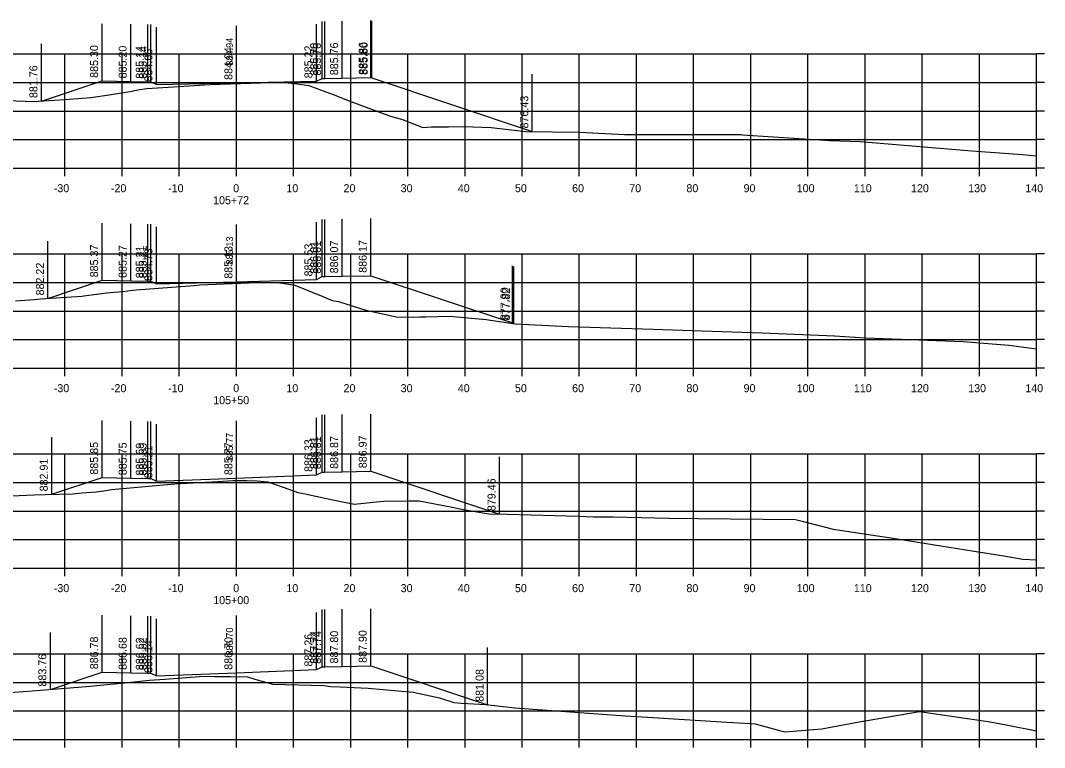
# Model space of a CAD drawing. Extents: x 1098669 to 1198896, y 698679 to 704410.
# Drawn here: x 1112271.4 to 1112450.6, y 701788.9 to 701916.1 of the extents above; entities that cross this region are included whole.
import ezdxf

# ---------------------------------------------------------------- set-up
doc = ezdxf.new("R2010")
doc.units = 0
for name, color, linetype in [('59', 7, 'Continuous'), ('Proposed Surface', 7, 'Continuous'), ('R_Axis', 7, 'Continuous'), ('R_Axis Annot', 7, 'Continuous'), ('R_Fin Surface', 7, 'Continuous'), ('R_Grid', 7, 'Continuous'), ('R_Xsect Elev', 7, 'Continuous')]:
    doc.layers.add(name, color=color, linetype=linetype)

msp = doc.modelspace()

# ---------------------------------------------------------------- linework, layer by layer
at = {"layer": 'Proposed Surface'}
for points in [[(1112268.88, 701902.1), (1112273.92, 701901.95), (1112274.56, 701901.99), (1112277.3, 701902.16), (1112279.24, 701902.3), (1112283.7, 701902.61), (1112286.89, 701903.08), (1112289.4, 701903.49), (1112290.91, 701903.75), (1112291.35, 701903.89), (1112291.92, 701903.97), (1112293.51, 701904.19), (1112297.22, 701904.43), (1112304.54, 701904.94), (1112309.92, 701905.09), (1112315.12, 701905.28), (1112316.52, 701905.27), (1112317.72, 701905.26), (1112319.81, 701905.04), (1112321.84, 701904.76), (1112326.59, 701902.99), (1112328.74, 701902.14), (1112335.98, 701899.44), (1112336.96, 701899.13), (1112338.05, 701898.82), (1112341.81, 701897.4), (1112343.3, 701897.53), (1112346.29, 701897.5), (1112348.92, 701897.54), (1112353.76, 701897.38), (1112359.81, 701896.71), (1112369.22, 701896.58), (1112377.1, 701896.17), (1112396.31, 701896.17), (1112397.49, 701896.14), (1112397.76, 701896.12), (1112413.01, 701895.13), (1112418.34, 701894.93), (1112437.88, 701893.29), (1112446.73, 701892.67), (1112449.18, 701892.4)], [(1112270.55, 701867.06), (1112273.81, 701867.31), (1112274.92, 701867.4), (1112281.27, 701867.81), (1112282.12, 701867.86), (1112282.51, 701867.9), (1112286.47, 701868.42), (1112288.54, 701868.6), (1112289.31, 701868.69), (1112291.08, 701868.92), (1112291.62, 701869), (1112301.77, 701869.73), (1112302.8, 701869.82), (1112312.77, 701870.25), (1112313.1, 701870.27), (1112315.77, 701870.27), (1112316.34, 701870.27), (1112316.41, 701870.26), (1112319.38, 701869.77), (1112324.3, 701867.81), (1112325.96, 701867.11), (1112327.04, 701866.92), (1112331.83, 701865.39), (1112334.8, 701864.8), (1112337.11, 701864.24), (1112340.21, 701864.17), (1112341.2, 701864.23), (1112342.35, 701864.27), (1112346.47, 701864.37), (1112352.91, 701863.77), (1112357.97, 701863.05), (1112367.31, 701862.57), (1112382.13, 701862.1), (1112390.65, 701861.77), (1112401.15, 701861.43), (1112413.82, 701860.92), (1112419.26, 701860.57), (1112436.34, 701859.95), (1112444.31, 701859.3), (1112449.18, 701858.65)], [(1112267.17, 701832.8), (1112273.82, 701833.12), (1112275.74, 701833.15), (1112280.57, 701833.27), (1112282.13, 701833.43), (1112284.64, 701833.63), (1112285.98, 701833.82), (1112287.35, 701834.01), (1112293.83, 701834.6), (1112298.43, 701835.01), (1112305.92, 701835.41), (1112308.56, 701835.59), (1112310.46, 701835.62), (1112311.05, 701835.63), (1112312.83, 701835.52), (1112314.7, 701835.36), (1112318.38, 701834.09), (1112319.93, 701833.49), (1112321.2, 701833.24), (1112324.94, 701832.45), (1112327.73, 701831.89), (1112329.83, 701831.46), (1112333.1, 701831.8), (1112334.93, 701831.96), (1112339.39, 701832.02), (1112341.14, 701832.03), (1112346.65, 701831.01), (1112347.83, 701830.76), (1112348.59, 701830.58), (1112353.37, 701829.78), (1112356.61, 701829.68), (1112369.01, 701829.37), (1112371.67, 701829.22), (1112375.17, 701829.22), (1112384.84, 701828.99), (1112389.98, 701828.93), (1112407, 701828.75), (1112408.42, 701828.45), (1112413.62, 701827.08), (1112423.67, 701825.55), (1112438.28, 701823.21), (1112443.47, 701822.4), (1112446.81, 701821.85), (1112449.18, 701821.74)], [(1112263.95, 701798.09), (1112273.46, 701798.77), (1112282.92, 701799.54), (1112290.16, 701800.26), (1112294, 701800.66), (1112296.64, 701800.82), (1112303.49, 701801.33), (1112305.36, 701801.31), (1112306.05, 701801.3), (1112308.12, 701801.29), (1112311.14, 701801.24), (1112312.43, 701800.81), (1112315.58, 701799.95), (1112324.46, 701799.7), (1112325.63, 701799.56), (1112327.31, 701799.5), (1112332.24, 701799.23), (1112340.12, 701798.58), (1112344.7, 701797.55), (1112347.2, 701796.75), (1112348.58, 701796.61), (1112352.83, 701796.38), (1112357.88, 701795.84), (1112377.28, 701794.42), (1112381.09, 701794.18), (1112395, 701793.32), (1112398.14, 701793.12), (1112399.97, 701793.01), (1112404.44, 701791.77), (1112405.14, 701791.59), (1112406.61, 701791.74), (1112411.6, 701792.14), (1112417.51, 701793.27), (1112428.69, 701795.19), (1112440.74, 701793.43), (1112443.88, 701792.84), (1112449.18, 701791.78)]]:
    msp.add_lwpolyline(points, dxfattribs=at)
at = {"layer": 'R_Axis'}
for p, q in [((1112449.18, 701890.26), (1112449.18, 701910.26)), ((1112450.58, 701910.26), (1112449.18, 701910.26)), ((1112450.58, 701905.26), (1112449.18, 701905.26)), ((1112450.58, 701900.26), (1112449.18, 701900.26)), ((1112450.58, 701895.26), (1112449.18, 701895.26)), ((1112169.18, 701890.26), (1112449.18, 701890.26)), ((1112279.18, 701888.86), (1112279.18, 701890.26)), ((1112289.18, 701888.86), (1112289.18, 701890.26)), ((1112299.18, 701888.86), (1112299.18, 701890.26)), ((1112309.18, 701888.86), (1112309.18, 701890.26)), ((1112319.18, 701888.86), (1112319.18, 701890.26)), ((1112329.18, 701888.86), (1112329.18, 701890.26)), ((1112339.18, 701888.86), (1112339.18, 701890.26)), ((1112349.18, 701888.86), (1112349.18, 701890.26)), ((1112359.18, 701888.86), (1112359.18, 701890.26)), ((1112369.18, 701888.86), (1112369.18, 701890.26)), ((1112379.18, 701888.86), (1112379.18, 701890.26)), ((1112389.18, 701888.86), (1112389.18, 701890.26)), ((1112399.18, 701888.86), (1112399.18, 701890.26)), ((1112409.18, 701888.86), (1112409.18, 701890.26)), ((1112419.18, 701888.86), (1112419.18, 701890.26)), ((1112429.18, 701888.86), (1112429.18, 701890.26)), ((1112439.18, 701888.86), (1112439.18, 701890.26)), ((1112449.18, 701888.86), (1112449.18, 701890.26)), ((1112450.58, 701890.26), (1112449.18, 701890.26)), ((1112449.18, 701855.26), (1112449.18, 701875.26)), ((1112450.58, 701875.26), (1112449.18, 701875.26)), ((1112450.58, 701870.26), (1112449.18, 701870.26)), ((1112450.58, 701865.26), (1112449.18, 701865.26)), ((1112450.58, 701860.26), (1112449.18, 701860.26)), ((1112169.18, 701855.26), (1112449.18, 701855.26)), ((1112279.18, 701853.86), (1112279.18, 701855.26)), ((1112289.18, 701853.86), (1112289.18, 701855.26)), ((1112299.18, 701853.86), (1112299.18, 701855.26)), ((1112309.18, 701853.86), (1112309.18, 701855.26)), ((1112319.18, 701853.86), (1112319.18, 701855.26)), ((1112329.18, 701853.86), (1112329.18, 701855.26)), ((1112339.18, 701853.86), (1112339.18, 701855.26)), ((1112349.18, 701853.86), (1112349.18, 701855.26)), ((1112359.18, 701853.86), (1112359.18, 701855.26)), ((1112369.18, 701853.86), (1112369.18, 701855.26)), ((1112379.18, 701853.86), (1112379.18, 701855.26)), ((1112389.18, 701853.86), (1112389.18, 701855.26)), ((1112399.18, 701853.86), (1112399.18, 701855.26)), ((1112409.18, 701853.86), (1112409.18, 701855.26)), ((1112419.18, 701853.86), (1112419.18, 701855.26)), ((1112429.18, 701853.86), (1112429.18, 701855.26)), ((1112439.18, 701853.86), (1112439.18, 701855.26)), ((1112449.18, 701853.86), (1112449.18, 701855.26)), ((1112450.58, 701855.26), (1112449.18, 701855.26)), ((1112449.18, 701820.26), (1112449.18, 701840.26)), ((1112450.58, 701840.26), (1112449.18, 701840.26)), ((1112450.58, 701835.26), (1112449.18, 701835.26)), ((1112450.58, 701830.26), (1112449.18, 701830.26)), ((1112450.58, 701825.26), (1112449.18, 701825.26)), ((1112169.18, 701820.26), (1112449.18, 701820.26)), ((1112279.18, 701818.86), (1112279.18, 701820.26)), ((1112289.18, 701818.86), (1112289.18, 701820.26)), ((1112299.18, 701818.86), (1112299.18, 701820.26)), ((1112309.18, 701818.86), (1112309.18, 701820.26)), ((1112319.18, 701818.86), (1112319.18, 701820.26)), ((1112329.18, 701818.86), (1112329.18, 701820.26)), ((1112339.18, 701818.86), (1112339.18, 701820.26)), ((1112349.18, 701818.86), (1112349.18, 701820.26)), ((1112359.18, 701818.86), (1112359.18, 701820.26)), ((1112369.18, 701818.86), (1112369.18, 701820.26)), ((1112379.18, 701818.86), (1112379.18, 701820.26)), ((1112389.18, 701818.86), (1112389.18, 701820.26)), ((1112399.18, 701818.86), (1112399.18, 701820.26)), ((1112409.18, 701818.86), (1112409.18, 701820.26)), ((1112419.18, 701818.86), (1112419.18, 701820.26)), ((1112429.18, 701818.86), (1112429.18, 701820.26)), ((1112439.18, 701818.86), (1112439.18, 701820.26)), ((1112449.18, 701818.86), (1112449.18, 701820.26)), ((1112450.58, 701820.26), (1112449.18, 701820.26)), ((1112449.18, 701790.26), (1112449.18, 701805.26)), ((1112450.58, 701805.26), (1112449.18, 701805.26)), ((1112450.58, 701800.26), (1112449.18, 701800.26)), ((1112450.58, 701795.26), (1112449.18, 701795.26)), ((1112169.18, 701790.26), (1112449.18, 701790.26)), ((1112279.18, 701788.86), (1112279.18, 701790.26)), ((1112289.18, 701788.86), (1112289.18, 701790.26)), ((1112299.18, 701788.86), (1112299.18, 701790.26)), ((1112309.18, 701788.86), (1112309.18, 701790.26)), ((1112319.18, 701788.86), (1112319.18, 701790.26)), ((1112329.18, 701788.86), (1112329.18, 701790.26)), ((1112339.18, 701788.86), (1112339.18, 701790.26)), ((1112349.18, 701788.86), (1112349.18, 701790.26)), ((1112359.18, 701788.86), (1112359.18, 701790.26)), ((1112369.18, 701788.86), (1112369.18, 701790.26)), ((1112379.18, 701788.86), (1112379.18, 701790.26)), ((1112389.18, 701788.86), (1112389.18, 701790.26)), ((1112399.18, 701788.86), (1112399.18, 701790.26)), ((1112409.18, 701788.86), (1112409.18, 701790.26)), ((1112419.18, 701788.86), (1112419.18, 701790.26)), ((1112429.18, 701788.86), (1112429.18, 701790.26)), ((1112439.18, 701788.86), (1112439.18, 701790.26)), ((1112449.18, 701788.86), (1112449.18, 701790.26)), ((1112450.58, 701790.26), (1112449.18, 701790.26))]:
    msp.add_line(p, q, dxfattribs=at)
at = {"layer": 'R_Fin Surface'}
for points in [[(1112275.06, 701902.02), (1112285.68, 701905.56), (1112290.68, 701905.46), (1112293.68, 701905.4), (1112294.18, 701905.4), (1112295.18, 701904.92), (1112309.18, 701905.2), (1112323.18, 701905.48), (1112324.18, 701905.96), (1112324.68, 701905.96), (1112327.68, 701906.02), (1112332.68, 701906.12), (1112332.85, 701906.06), (1112360.95, 701896.7)], [(1112276.21, 701867.48), (1112285.68, 701870.64), (1112290.68, 701870.54), (1112293.68, 701870.48), (1112294.18, 701870.48), (1112295.18, 701870), (1112309.18, 701870.4), (1112323.18, 701870.8), (1112324.18, 701871.28), (1112324.68, 701871.28), (1112327.68, 701871.34), (1112332.68, 701871.44), (1112357.49, 701863.17), (1112357.74, 701863.08)], [(1112276.87, 701833.18), (1112285.68, 701836.11), (1112290.68, 701836.01), (1112293.68, 701835.95), (1112294.18, 701835.95), (1112295.18, 701835.47), (1112309.18, 701836.03), (1112323.18, 701836.59), (1112324.18, 701837.07), (1112324.68, 701837.07), (1112327.68, 701837.13), (1112332.68, 701837.23), (1112355.22, 701829.72)], [(1112276.62, 701799.02), (1112285.68, 701802.04), (1112290.68, 701801.94), (1112293.68, 701801.88), (1112294.18, 701801.88), (1112295.18, 701801.4), (1112309.18, 701801.96), (1112323.18, 701802.52), (1112324.18, 701803), (1112324.68, 701803), (1112327.68, 701803.06), (1112332.68, 701803.16), (1112353.13, 701796.35)]]:
    msp.add_lwpolyline(points, dxfattribs=at)
at = {"layer": 'R_Grid'}
for p, q in [((1112169.18, 701910.26), (1112449.18, 701910.26)), ((1112279.18, 701890.26), (1112279.18, 701910.26)), ((1112289.18, 701890.26), (1112289.18, 701910.26)), ((1112299.18, 701890.26), (1112299.18, 701910.26)), ((1112309.18, 701890.26), (1112309.18, 701910.26)), ((1112319.18, 701890.26), (1112319.18, 701910.26)), ((1112329.18, 701890.26), (1112329.18, 701910.26)), ((1112339.18, 701890.26), (1112339.18, 701910.26)), ((1112349.18, 701890.26), (1112349.18, 701910.26)), ((1112359.18, 701890.26), (1112359.18, 701910.26)), ((1112369.18, 701890.26), (1112369.18, 701910.26)), ((1112379.18, 701890.26), (1112379.18, 701910.26)), ((1112389.18, 701890.26), (1112389.18, 701910.26)), ((1112399.18, 701890.26), (1112399.18, 701910.26)), ((1112409.18, 701890.26), (1112409.18, 701910.26)), ((1112419.18, 701890.26), (1112419.18, 701910.26)), ((1112429.18, 701890.26), (1112429.18, 701910.26)), ((1112439.18, 701890.26), (1112439.18, 701910.26)), ((1112449.18, 701890.26), (1112449.18, 701910.26)), ((1112169.18, 701905.26), (1112449.18, 701905.26)), ((1112169.18, 701900.26), (1112449.18, 701900.26)), ((1112169.18, 701895.26), (1112449.18, 701895.26)), ((1112169.18, 701890.26), (1112449.18, 701890.26)), ((1112169.18, 701875.26), (1112449.18, 701875.26)), ((1112279.18, 701855.26), (1112279.18, 701875.26)), ((1112289.18, 701855.26), (1112289.18, 701875.26)), ((1112299.18, 701855.26), (1112299.18, 701875.26)), ((1112309.18, 701855.26), (1112309.18, 701875.26)), ((1112319.18, 701855.26), (1112319.18, 701875.26)), ((1112329.18, 701855.26), (1112329.18, 701875.26)), ((1112339.18, 701855.26), (1112339.18, 701875.26)), ((1112349.18, 701855.26), (1112349.18, 701875.26)), ((1112359.18, 701855.26), (1112359.18, 701875.26)), ((1112369.18, 701855.26), (1112369.18, 701875.26)), ((1112379.18, 701855.26), (1112379.18, 701875.26)), ((1112389.18, 701855.26), (1112389.18, 701875.26)), ((1112399.18, 701855.26), (1112399.18, 701875.26)), ((1112409.18, 701855.26), (1112409.18, 701875.26)), ((1112419.18, 701855.26), (1112419.18, 701875.26)), ((1112429.18, 701855.26), (1112429.18, 701875.26)), ((1112439.18, 701855.26), (1112439.18, 701875.26)), ((1112449.18, 701855.26), (1112449.18, 701875.26)), ((1112169.18, 701870.26), (1112449.18, 701870.26)), ((1112169.18, 701865.26), (1112449.18, 701865.26)), ((1112169.18, 701860.26), (1112449.18, 701860.26)), ((1112169.18, 701855.26), (1112449.18, 701855.26)), ((1112169.18, 701840.26), (1112449.18, 701840.26)), ((1112279.18, 701820.26), (1112279.18, 701840.26)), ((1112289.18, 701820.26), (1112289.18, 701840.26)), ((1112299.18, 701820.26), (1112299.18, 701840.26)), ((1112309.18, 701820.26), (1112309.18, 701840.26)), ((1112319.18, 701820.26), (1112319.18, 701840.26)), ((1112329.18, 701820.26), (1112329.18, 701840.26)), ((1112339.18, 701820.26), (1112339.18, 701840.26)), ((1112349.18, 701820.26), (1112349.18, 701840.26)), ((1112359.18, 701820.26), (1112359.18, 701840.26)), ((1112369.18, 701820.26), (1112369.18, 701840.26)), ((1112379.18, 701820.26), (1112379.18, 701840.26)), ((1112389.18, 701820.26), (1112389.18, 701840.26)), ((1112399.18, 701820.26), (1112399.18, 701840.26)), ((1112409.18, 701820.26), (1112409.18, 701840.26)), ((1112419.18, 701820.26), (1112419.18, 701840.26)), ((1112429.18, 701820.26), (1112429.18, 701840.26)), ((1112439.18, 701820.26), (1112439.18, 701840.26)), ((1112449.18, 701820.26), (1112449.18, 701840.26)), ((1112169.18, 701835.26), (1112449.18, 701835.26)), ((1112169.18, 701830.26), (1112449.18, 701830.26)), ((1112169.18, 701825.26), (1112449.18, 701825.26)), ((1112169.18, 701820.26), (1112449.18, 701820.26)), ((1112169.18, 701805.26), (1112449.18, 701805.26)), ((1112279.18, 701790.26), (1112279.18, 701805.26)), ((1112289.18, 701790.26), (1112289.18, 701805.26)), ((1112299.18, 701790.26), (1112299.18, 701805.26)), ((1112309.18, 701790.26), (1112309.18, 701805.26)), ((1112319.18, 701790.26), (1112319.18, 701805.26)), ((1112329.18, 701790.26), (1112329.18, 701805.26)), ((1112339.18, 701790.26), (1112339.18, 701805.26)), ((1112349.18, 701790.26), (1112349.18, 701805.26)), ((1112359.18, 701790.26), (1112359.18, 701805.26)), ((1112369.18, 701790.26), (1112369.18, 701805.26)), ((1112379.18, 701790.26), (1112379.18, 701805.26)), ((1112389.18, 701790.26), (1112389.18, 701805.26)), ((1112399.18, 701790.26), (1112399.18, 701805.26)), ((1112409.18, 701790.26), (1112409.18, 701805.26)), ((1112419.18, 701790.26), (1112419.18, 701805.26)), ((1112429.18, 701790.26), (1112429.18, 701805.26)), ((1112439.18, 701790.26), (1112439.18, 701805.26)), ((1112449.18, 701790.26), (1112449.18, 701805.26)), ((1112169.18, 701800.26), (1112449.18, 701800.26)), ((1112169.18, 701795.26), (1112449.18, 701795.26)), ((1112169.18, 701790.26), (1112449.18, 701790.26))]:
    msp.add_line(p, q, dxfattribs=at)
at = {"layer": 'R_Xsect Elev'}
for p, q in [((1112285.68, 701905.56), (1112285.68, 701915.56)), ((1112290.68, 701905.46), (1112290.68, 701915.46)), ((1112293.68, 701905.4), (1112293.68, 701915.4)), ((1112294.18, 701905.4), (1112294.18, 701915.4)), ((1112295.18, 701904.92), (1112295.18, 701914.92)), ((1112309.18, 701905.2), (1112309.18, 701915.2)), ((1112309.18, 701905.2), (1112309.18, 701915.2)), ((1112323.18, 701905.48), (1112323.18, 701915.48)), ((1112324.18, 701905.96), (1112324.18, 701915.96)), ((1112324.68, 701905.96), (1112324.68, 701915.96)), ((1112327.68, 701906.02), (1112327.68, 701916.02)), ((1112332.68, 701906.12), (1112332.68, 701916.12)), ((1112332.85, 701906.06), (1112332.85, 701916.06)), ((1112275.06, 701902.02), (1112275.06, 701912.02)), ((1112360.95, 701896.7), (1112360.95, 701906.7)), ((1112323.18, 701870.8), (1112323.18, 701880.8)), ((1112324.18, 701871.28), (1112324.18, 701881.28)), ((1112324.68, 701871.28), (1112324.68, 701881.28)), ((1112327.68, 701871.34), (1112327.68, 701881.34)), ((1112332.68, 701871.44), (1112332.68, 701881.44)), ((1112285.68, 701870.64), (1112285.68, 701880.64)), ((1112290.68, 701870.54), (1112290.68, 701880.54)), ((1112293.68, 701870.48), (1112293.68, 701880.48)), ((1112294.18, 701870.48), (1112294.18, 701880.48)), ((1112295.18, 701870), (1112295.18, 701880)), ((1112309.18, 701870.4), (1112309.18, 701880.4)), ((1112309.18, 701870.4), (1112309.18, 701880.4)), ((1112276.21, 701867.48), (1112276.21, 701877.48)), ((1112357.49, 701863.17), (1112357.49, 701873.17)), ((1112357.74, 701863.08), (1112357.74, 701873.08)), ((1112324.18, 701837.07), (1112324.18, 701847.07)), ((1112324.68, 701837.07), (1112324.68, 701847.07)), ((1112327.68, 701837.13), (1112327.68, 701847.13)), ((1112332.68, 701837.23), (1112332.68, 701847.23)), ((1112285.68, 701836.11), (1112285.68, 701846.11)), ((1112290.68, 701836.01), (1112290.68, 701846.01)), ((1112293.68, 701835.95), (1112293.68, 701845.95)), ((1112294.18, 701835.95), (1112294.18, 701845.95)), ((1112295.18, 701835.47), (1112295.18, 701845.47)), ((1112309.18, 701836.03), (1112309.18, 701846.03)), ((1112309.18, 701836.03), (1112309.18, 701846.03)), ((1112323.18, 701836.59), (1112323.18, 701846.59)), ((1112276.87, 701833.18), (1112276.87, 701843.18)), ((1112355.22, 701829.72), (1112355.22, 701839.72)), ((1112324.18, 701803), (1112324.18, 701813)), ((1112324.68, 701803), (1112324.68, 701813)), ((1112327.68, 701803.06), (1112327.68, 701813.06)), ((1112332.68, 701803.16), (1112332.68, 701813.16)), ((1112285.68, 701802.04), (1112285.68, 701812.04)), ((1112290.68, 701801.94), (1112290.68, 701811.94)), ((1112293.68, 701801.88), (1112293.68, 701811.88)), ((1112294.18, 701801.88), (1112294.18, 701811.88)), ((1112295.18, 701801.4), (1112295.18, 701811.4)), ((1112309.18, 701801.96), (1112309.18, 701811.96)), ((1112309.18, 701801.96), (1112309.18, 701811.96)), ((1112323.18, 701802.52), (1112323.18, 701812.52)), ((1112276.62, 701799.02), (1112276.62, 701809.02)), ((1112353.13, 701796.35), (1112353.13, 701806.35))]:
    msp.add_line(p, q, dxfattribs=at)

# ---------------------------------------------------------------- texts
at = {"layer": '59'}
for s, p in [(' 885.30', (1112284.98, 701905.56)), (' 885.20', (1112289.98, 701905.46)), (' 885.14', (1112292.98, 701905.4)), (' 885.14', (1112293.48, 701905.4)), (' 884.94', (1112308.48, 701905.2)), (' 885.22', (1112322.48, 701905.48)), (' 885.70', (1112323.48, 701905.96)), (' 885.70', (1112323.98, 701905.96)), (' 885.76', (1112326.98, 701906.02)), (' 885.86', (1112331.98, 701906.12)), (' 885.80', (1112332.15, 701906.06)), (' 884.66', (1112294.48, 701904.92)), (' 881.76', (1112274.36, 701902.02)), (' 876.43', (1112360.25, 701896.7)), (' 886.01', (1112323.48, 701871.28)), (' 886.01', (1112323.98, 701871.28)), (' 886.07', (1112326.98, 701871.34)), (' 886.17', (1112331.98, 701871.44)), (' 885.37', (1112284.98, 701870.64)), (' 885.27', (1112289.98, 701870.54)), (' 885.21', (1112292.98, 701870.48)), (' 885.21', (1112293.48, 701870.48)), (' 884.73', (1112294.48, 701870)), (' 885.13', (1112308.48, 701870.4)), (' 885.53', (1112322.48, 701870.8)), (' 882.22', (1112275.51, 701867.48)), (' 877.90', (1112356.79, 701863.17)), (' 877.82', (1112357.04, 701863.08)), (' 886.81', (1112323.48, 701837.07)), (' 886.81', (1112323.98, 701837.07)), (' 886.87', (1112326.98, 701837.13)), (' 886.97', (1112331.98, 701837.23)), (' 885.85', (1112284.98, 701836.11)), (' 885.75', (1112289.98, 701836.01)), (' 885.69', (1112292.98, 701835.95)), (' 885.69', (1112293.48, 701835.95)), (' 885.21', (1112294.48, 701835.47)), (' 885.77', (1112308.48, 701836.03)), (' 886.33', (1112322.48, 701836.59)), (' 882.91', (1112276.17, 701833.18)), (' 879.46', (1112354.52, 701829.72)), (' 887.74', (1112323.48, 701803)), (' 887.74', (1112323.98, 701803)), (' 887.80', (1112326.98, 701803.06)), (' 887.90', (1112331.98, 701803.16)), (' 886.78', (1112284.98, 701802.04)), (' 886.68', (1112289.98, 701801.94)), (' 886.62', (1112292.98, 701801.88)), (' 886.62', (1112293.48, 701801.88)), (' 886.14', (1112294.48, 701801.4)), (' 886.70', (1112308.48, 701801.96)), (' 887.26', (1112322.48, 701802.52)), (' 883.76', (1112275.92, 701799.02)), (' 881.08', (1112352.43, 701796.35))]:
    msp.add_text(s, height=1.4, rotation=90, dxfattribs=at).set_placement(p)
at = {"layer": 'R_Axis Annot'}
for s, p in [('-30', (1112277.22, 701886.06)), ('-20', (1112287.22, 701886.06)), ('-10', (1112297.22, 701886.06)), ('0', (1112308.62, 701886.06)), ('10', (1112317.92, 701886.06)), ('20', (1112327.92, 701886.06)), ('30', (1112337.92, 701886.06)), ('40', (1112347.92, 701886.06)), ('50', (1112357.92, 701886.06)), ('60', (1112367.92, 701886.06)), ('70', (1112377.92, 701886.06)), ('80', (1112387.92, 701886.06)), ('90', (1112397.92, 701886.06)), ('100', (1112407.22, 701886.06)), ('110', (1112417.22, 701886.06)), ('120', (1112427.22, 701886.06)), ('130', (1112437.22, 701886.06)), ('140', (1112447.22, 701886.06)), ('105+72', (1112305.1, 701883.96)), ('-30', (1112277.22, 701851.06)), ('-20', (1112287.22, 701851.06)), ('-10', (1112297.22, 701851.06)), ('0', (1112308.62, 701851.06)), ('10', (1112317.92, 701851.06)), ('20', (1112327.92, 701851.06)), ('30', (1112337.92, 701851.06)), ('40', (1112347.92, 701851.06)), ('50', (1112357.92, 701851.06)), ('60', (1112367.92, 701851.06)), ('70', (1112377.92, 701851.06)), ('80', (1112387.92, 701851.06)), ('90', (1112397.92, 701851.06)), ('100', (1112407.22, 701851.06)), ('110', (1112417.22, 701851.06)), ('120', (1112427.22, 701851.06)), ('130', (1112437.22, 701851.06)), ('140', (1112447.22, 701851.06)), ('105+50', (1112305.12, 701848.96)), ('-30', (1112277.22, 701816.06)), ('-20', (1112287.22, 701816.06)), ('-10', (1112297.22, 701816.06)), ('0', (1112308.62, 701816.06)), ('10', (1112317.92, 701816.06)), ('20', (1112327.92, 701816.06)), ('30', (1112337.92, 701816.06)), ('40', (1112347.92, 701816.06)), ('50', (1112357.92, 701816.06)), ('60', (1112367.92, 701816.06)), ('70', (1112377.92, 701816.06)), ('80', (1112387.92, 701816.06)), ('90', (1112397.92, 701816.06)), ('100', (1112407.22, 701816.06)), ('110', (1112417.22, 701816.06)), ('120', (1112427.22, 701816.06)), ('130', (1112437.22, 701816.06)), ('140', (1112447.22, 701816.06)), ('105+00', (1112305.12, 701813.96))]:
    msp.add_text(s, height=1.4, dxfattribs=at).set_placement(p)
at = {"layer": 'R_Xsect Elev'}
for s, p in [('884.94', (1112308.58, 701908.2)), ('885.13', (1112308.58, 701873.4)), ('885.77', (1112308.58, 701839.03)), ('886.70', (1112308.58, 701804.96))]:
    msp.add_text(s, height=1.2, rotation=90, dxfattribs=at).set_placement(p)

doc.saveas('drawing.dxf')
